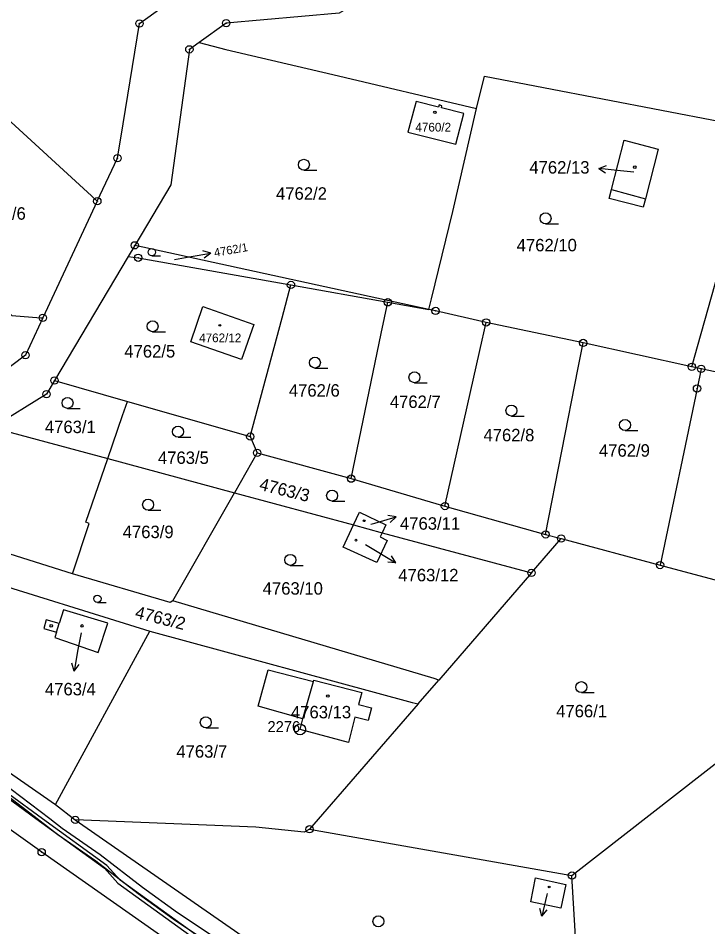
# Model space of a CAD drawing. Extents: x -644096 to -634268, y -1141430 to -1133463.
# Drawn here: x -638421.1 to -638326.9, y -1138374.6 to -1138250.5 of the extents above; entities that cross this region are included whole.
import ezdxf

# ---------------------------------------------------------------- set-up
doc = ezdxf.new("R2010")
doc.units = 0
for name, color, linetype in [('_CIVIL_CONSTRUCTION', 7, 'Continuous'), ('B_Hranice _3D', 7, 'Continuous'), ('M_Svah_Nasyp', 7, 'Continuous'), ('M_Svah_Zarez', 7, 'Continuous'), ('spodek_zarez', 7, 'Continuous'), ('svrsek_osa_sjezdy', 7, 'Continuous'), ('svrsek_osa_terminal_VRT', 7, 'Continuous'), ('svrsek_osa_VRT', 7, 'Continuous'), ('svrsek_popisy_VRT', 7, 'Continuous'), ('terminal_VRT', 7, 'Continuous')]:
    doc.layers.add(name, color=color, linetype=linetype)

msp = doc.modelspace()

# ---------------------------------------------------------------- linework, layer by layer
at = {"layer": '_CIVIL_CONSTRUCTION'}
for centre, radius in [((-638404.53, -1138251.28), 0.5), ((-638404.53, -1138251.28), 0.0303), ((-638392.67, -1138251.24), 0.5), ((-638392.67, -1138251.24), 0.0303), ((-638397.71, -1138254.81), 0.5), ((-638397.71, -1138254.81), 0.0303), ((-638407.53, -1138269.67), 0.5), ((-638407.53, -1138269.67), 0.0303), ((-638410.28, -1138275.55), 0.5), ((-638410.28, -1138275.55), 0.0303), ((-638405.17, -1138281.57), 0.5), ((-638405.17, -1138281.57), 0.0303), ((-638404.7, -1138283.26), 0.5), ((-638404.7, -1138283.26), 0.0303), ((-638383.83, -1138286.98), 0.5), ((-638383.83, -1138286.98), 0.0303), ((-638370.6, -1138289.35), 0.5), ((-638370.6, -1138289.35), 0.0303), ((-638364.08, -1138290.53), 0.5), ((-638417.72, -1138291.47), 0.5), ((-638417.72, -1138291.47), 0.0303), ((-638364.08, -1138290.53), 0.0303), ((-638357.18, -1138292.09), 0.5), ((-638357.18, -1138292.09), 0.0303), ((-638343.92, -1138294.9), 0.5), ((-638343.92, -1138294.9), 0.0303), ((-638420.1, -1138296.57), 0.5), ((-638420.1, -1138296.57), 0.0303), ((-638329.08, -1138298.15), 0.5), ((-638329.08, -1138298.15), 0.0303), ((-638327.81, -1138298.43), 0.5), ((-638327.81, -1138298.43), 0.0303), ((-638416.12, -1138300.03), 0.5), ((-638416.12, -1138300.03), 0.0303), ((-638417.22, -1138301.89), 0.5), ((-638328.37, -1138301.11), 0.5), ((-638328.37, -1138301.11), 0.0303), ((-638417.22, -1138301.89), 0.0303), ((-638389.39, -1138307.69), 0.5), ((-638389.39, -1138307.69), 0.0303), ((-638388.44, -1138309.91), 0.5), ((-638388.44, -1138309.91), 0.0303), ((-638375.6, -1138313.43), 0.5), ((-638375.6, -1138313.43), 0.0303), ((-638362.8, -1138317.17), 0.5), ((-638362.8, -1138317.17), 0.0303), ((-638349.05, -1138321.04), 0.5), ((-638349.05, -1138321.04), 0.0303), ((-638346.93, -1138321.61), 0.5), ((-638346.93, -1138321.61), 0.0303), ((-638333.42, -1138325.23), 0.5), ((-638350.99, -1138326.3), 0.5), ((-638350.99, -1138326.3), 0.0303), ((-638333.42, -1138325.23), 0.0303), ((-638382.59, -1138347.67), 0.75), ((-638382.59, -1138347.67), 0.03), ((-638413.29, -1138360.03), 0.5), ((-638413.29, -1138360.03), 0.0303), ((-638381.29, -1138361.31), 0.5), ((-638381.29, -1138361.31), 0.0303), ((-638417.88, -1138364.43), 0.5), ((-638417.88, -1138364.43), 0.0303), ((-638345.45, -1138367.61), 0.5), ((-638345.45, -1138367.61), 0.0303)]:
    msp.add_circle(centre, radius, dxfattribs=at)
at = {"layer": 'B_Hranice _3D'}
for points in [[(-638423.93, -1138355.69), (-638418.5, -1138359.84), (-638415.67, -1138362), (-638410.48, -1138365.62), (-638404.7, -1138370.07), (-638399.92, -1138373.53), (-638393.57, -1138377.77)], [(-638392.84, -1138377.05), (-638399.34, -1138372.71), (-638404.1, -1138369.27), (-638409.9, -1138364.82), (-638415.07, -1138361.2), (-638416.77, -1138359.9), (-638423.35, -1138354.89)], [(-638422.66, -1138356.93), (-638418.67, -1138359.83), (-638409.32, -1138366.64), (-638407.49, -1138368.65), (-638395.17, -1138377.53)], [(-638394.89, -1138377.11), (-638407.15, -1138368.27), (-638408.98, -1138366.26), (-638417.77, -1138359.87), (-638422.36, -1138356.53)]]:
    msp.add_lwpolyline(points, dxfattribs=at)
at = {"layer": 'M_Svah_Nasyp'}
for p, q in [((-638340.04, -1138273.96), (-638335.42, -1138275.2)), ((-638415.85, -1138334.41), (-638415.5, -1138333.22)), ((-638382.2, -1138346.24), (-638380.77, -1138341.11))]:
    msp.add_line(p, q, dxfattribs=at)
at = {"layer": 'M_Svah_Zarez'}
for centre, radius in [((-638364.17, -1138263.41), 0.175), ((-638336.88, -1138270.89), 0.175), ((-638393.54, -1138292.49), 0.123), ((-638373.84, -1138319.18), 0.123), ((-638374.95, -1138321.83), 0.123), ((-638416.57, -1138333.53), 0.175), ((-638412.37, -1138333.54), 0.175), ((-638378.8, -1138343.11), 0.175), ((-638348.57, -1138369.19), 0.123)]:
    msp.add_circle(centre, radius, dxfattribs=at)
at = {"layer": 'spodek_zarez'}
msp.add_circle((-638683.07, -1137056.85), 1378.08, dxfattribs=at)
at = {"layer": 'svrsek_osa_sjezdy'}
for p, q in [((-638382.07, -1138271.32), (-638380.32, -1138271.32)), ((-638349.06, -1138278.64), (-638347.31, -1138278.64)), ((-638402.83, -1138283.01), (-638401.65, -1138283.01)), ((-638402.73, -1138293.37), (-638400.98, -1138293.37)), ((-638380.56, -1138298.33), (-638378.81, -1138298.33)), ((-638366.96, -1138300.33), (-638365.21, -1138300.33)), ((-638414.35, -1138303.84), (-638412.6, -1138303.84)), ((-638353.72, -1138304.88), (-638351.97, -1138304.88)), ((-638338.2, -1138306.85), (-638336.45, -1138306.85)), ((-638399.26, -1138307.77), (-638397.51, -1138307.77)), ((-638378.21, -1138316.49), (-638376.46, -1138316.49)), ((-638403.34, -1138317.74), (-638401.59, -1138317.74)), ((-638383.92, -1138325.27), (-638382.17, -1138325.27)), ((-638410.27, -1138330.33), (-638409.09, -1138330.33)), ((-638344.17, -1138342.65), (-638342.42, -1138342.65)), ((-638395.46, -1138347.46), (-638393.71, -1138347.46))]:
    msp.add_line(p, q, dxfattribs=at)
for centre, radius in [((-638382.07, -1138270.57), 0.75), ((-638349.06, -1138277.89), 0.75), ((-638402.83, -1138282.51), 0.502), ((-638402.73, -1138292.62), 0.75), ((-638380.56, -1138297.58), 0.75), ((-638366.96, -1138299.58), 0.75), ((-638414.35, -1138303.09), 0.75), ((-638353.72, -1138304.13), 0.75), ((-638399.26, -1138307.02), 0.75), ((-638338.2, -1138306.1), 0.75), ((-638378.21, -1138315.74), 0.75), ((-638403.34, -1138316.99), 0.75), ((-638383.92, -1138324.52), 0.75), ((-638410.27, -1138329.83), 0.502), ((-638344.17, -1138341.9), 0.75), ((-638395.46, -1138346.71), 0.75), ((-638371.89, -1138373.88), 0.75)]:
    msp.add_circle(centre, radius, dxfattribs=at)
at = {"layer": 'svrsek_osa_terminal_VRT'}
msp.add_arc((-642050.26, -1145189.6), 8802.25, 41.413152, 75.317049, dxfattribs=at)
at = {"layer": 'svrsek_popisy_VRT'}
for p, q in [((-638341.8, -1138271.07), (-638340.75, -1138270.67)), ((-638338.81, -1138271.38), (-638341.8, -1138271.07)), ((-638341.8, -1138271.07), (-638340.85, -1138271.67)), ((-638336.99, -1138271.57), (-638338.81, -1138271.38)), ((-638397.74, -1138283.15), (-638394.79, -1138282.63)), ((-638394.79, -1138282.63), (-638395.86, -1138282.31)), ((-638394.79, -1138282.63), (-638395.68, -1138283.3)), ((-638399.75, -1138283.51), (-638397.74, -1138283.15)), ((-638372.36, -1138319.49), (-638369.47, -1138318.66)), ((-638369.47, -1138318.66), (-638370.58, -1138318.46)), ((-638369.47, -1138318.66), (-638370.3, -1138319.42)), ((-638372.94, -1138319.65), (-638372.36, -1138319.49)), ((-638373.64, -1138322.4), (-638372.06, -1138323.36)), ((-638372.06, -1138323.36), (-638369.49, -1138324.91)), ((-638369.49, -1138324.91), (-638370.6, -1138324.82)), ((-638369.49, -1138324.91), (-638370.09, -1138323.96)), ((-638412.5, -1138334.5), (-638412.92, -1138336.76)), ((-638412.92, -1138336.76), (-638413.44, -1138339.72)), ((-638413.44, -1138339.72), (-638413.76, -1138338.64)), ((-638413.44, -1138339.72), (-638412.77, -1138338.82)), ((-638348.9, -1138370.27), (-638349.58, -1138373.19)), ((-638348.86, -1138370.08), (-638348.9, -1138370.27)), ((-638349.58, -1138373.19), (-638349.84, -1138372.11)), ((-638349.58, -1138373.19), (-638348.86, -1138372.33))]:
    msp.add_line(p, q, dxfattribs=at)
at = {"layer": 'terminal_VRT'}
for p, q in [((-638410.28, -1138275.55), (-638417.72, -1138291.47)), ((-638405.17, -1138281.57), (-638406.06, -1138283.08)), ((-638406.06, -1138283.08), (-638416.12, -1138300.03)), ((-638383.83, -1138286.98), (-638370.6, -1138289.35)), ((-638370.6, -1138289.35), (-638365, -1138290.33)), ((-638343.92, -1138294.9), (-638357.18, -1138292.09)), ((-638329.08, -1138298.15), (-638343.92, -1138294.9)), ((-638327.81, -1138298.43), (-638329.08, -1138298.15)), ((-638308.12, -1138302.72), (-638327.81, -1138298.43)), ((-638416.12, -1138300.03), (-638406.16, -1138302.89)), ((-638406.16, -1138302.89), (-638389.39, -1138307.69)), ((-638424.59, -1138306.44), (-638408.86, -1138310.68)), ((-638389.39, -1138307.69), (-638388.44, -1138309.91)), ((-638388.44, -1138309.91), (-638391.54, -1138315.36)), ((-638388.44, -1138309.91), (-638375.6, -1138313.43)), ((-638408.86, -1138310.68), (-638391.54, -1138315.36)), ((-638375.6, -1138313.43), (-638362.8, -1138317.17)), ((-638399.96, -1138330.13), (-638391.54, -1138315.36)), ((-638391.54, -1138315.36), (-638375.3, -1138319.74)), ((-638413.66, -1138326.41), (-638442.4, -1138317.43)), ((-638362.8, -1138317.17), (-638349.05, -1138321.04)), ((-638375.3, -1138319.74), (-638371.38, -1138320.81)), ((-638371.38, -1138320.81), (-638350.99, -1138326.3)), ((-638349.05, -1138321.04), (-638346.93, -1138321.61)), ((-638350.99, -1138326.3), (-638346.93, -1138321.61)), ((-638346.93, -1138321.61), (-638333.42, -1138325.23)), ((-638333.42, -1138325.23), (-638314.07, -1138330.43)), ((-638350.99, -1138326.3), (-638363.65, -1138340.93)), ((-638416, -1138357.94), (-638403.12, -1138334.24)), ((-638448.4, -1138335.46), (-638416, -1138357.94)), ((-638366.48, -1138344.2), (-638363.65, -1138340.93)), ((-638366.48, -1138344.2), (-638381.29, -1138361.31)), ((-638345.45, -1138367.61), (-638321.53, -1138348.97)), ((-638416, -1138357.94), (-638413.29, -1138360.03)), ((-638381.29, -1138361.31), (-638345.45, -1138367.61)), ((-638343.82, -1138394.69), (-638345.45, -1138367.61))]:
    msp.add_line(p, q, dxfattribs=at)
for points in [[(-638320.03, -1138202.59), (-638365.77, -1138243.27), (-638377.26, -1138249.86), (-638392.67, -1138251.24), (-638396.38, -1138253.87)], [(-638410.28, -1138275.55), (-638407.53, -1138269.67), (-638406.77, -1138265), (-638404.53, -1138251.28), (-638398.01, -1138246.56), (-638396.58, -1138245.52)], [(-638396.38, -1138253.87), (-638397.71, -1138254.81), (-638400.26, -1138273.29), (-638405.17, -1138281.57)], [(-638396.38, -1138253.87), (-638392.71, -1138254.83), (-638378.12, -1138258.23), (-638358.5, -1138262.9)], [(-638358.5, -1138262.9), (-638357.38, -1138258.47), (-638325.15, -1138264.65), (-638319.91, -1138265.66)], [(-638363.28, -1138262.79), (-638363.21, -1138262.5), (-638363.6, -1138262.4), (-638363.67, -1138262.69), (-638366.73, -1138261.93), (-638366.95, -1138262.75), (-638367.86, -1138266.13), (-638361.33, -1138267.76), (-638360.23, -1138263.55), (-638363.28, -1138262.79)], [(-638365, -1138290.33), (-638364.65, -1138288.87), (-638361.74, -1138276.95), (-638358.5, -1138262.9)], [(-638423.14, -1138263.77), (-638411.08, -1138274.82), (-638410.28, -1138275.55)], [(-638329.08, -1138298.15), (-638328.71, -1138296.86), (-638319.91, -1138265.66)], [(-638338.3, -1138267.22), (-638333.67, -1138268.44), (-638335.42, -1138275.2), (-638335.73, -1138276.38), (-638340.35, -1138275.18), (-638340.04, -1138273.96), (-638338.3, -1138267.22)], [(-638436.4, -1138278.47), (-638421.95, -1138291.15), (-638417.98, -1138291.45), (-638417.72, -1138291.47)], [(-638365, -1138290.33), (-638404.06, -1138281.81), (-638405.17, -1138281.57)], [(-638406.06, -1138283.08), (-638404.7, -1138283.26), (-638383.83, -1138286.98)], [(-638389.39, -1138307.69), (-638385.03, -1138291.45), (-638383.83, -1138286.98)], [(-638388.91, -1138292.37), (-638390.58, -1138297.17), (-638397.49, -1138294.76), (-638395.88, -1138289.94), (-638388.91, -1138292.37)], [(-638375.6, -1138313.43), (-638371.49, -1138293.62), (-638370.6, -1138289.35)], [(-638349.77, -1138408.37), (-638357.16, -1138402.42), (-638372.3, -1138396.44), (-638417.88, -1138364.43), (-638461.53, -1138333.32), (-638491.68, -1138303.03), (-638507, -1138291.27)], [(-638417.72, -1138291.47), (-638420.1, -1138296.57), (-638425.73, -1138300.82)], [(-638357.18, -1138292.09), (-638364.08, -1138290.53), (-638365, -1138290.33)], [(-638362.8, -1138317.17), (-638358.05, -1138295.95), (-638357.18, -1138292.09)], [(-638349.05, -1138321.04), (-638344.59, -1138298.29), (-638343.92, -1138294.9)], [(-638327.81, -1138298.43), (-638328.37, -1138301.11), (-638333.42, -1138325.23)], [(-638416.12, -1138300.03), (-638417.22, -1138301.89), (-638424.59, -1138306.44)], [(-638408.86, -1138310.68), (-638406.82, -1138304.79), (-638406.16, -1138302.89)], [(-638413.66, -1138326.41), (-638411.4, -1138319.55), (-638411.87, -1138319.37), (-638408.86, -1138310.68)], [(-638375.3, -1138319.74), (-638374.49, -1138317.99), (-638370.86, -1138319.74), (-638371.38, -1138320.81)], [(-638371.38, -1138320.81), (-638371.66, -1138321.39), (-638370.67, -1138321.87), (-638372.12, -1138324.87), (-638376.69, -1138322.77), (-638375.3, -1138319.74)], [(-638447.42, -1138323.2), (-638444.38, -1138323.36), (-638433.86, -1138325.07), (-638427.43, -1138326.7), (-638403.12, -1138334.24)], [(-638399.96, -1138330.13), (-638400.33, -1138330.32), (-638413.66, -1138326.41)], [(-638363.65, -1138340.93), (-638364.29, -1138340.73), (-638399.96, -1138330.13)], [(-638416.07, -1138335.14), (-638410.15, -1138337.16), (-638408.85, -1138333.15), (-638414.92, -1138331.35), (-638415.5, -1138333.22), (-638417.25, -1138332.69), (-638417.6, -1138333.89), (-638415.85, -1138334.41), (-638416.07, -1138335.14)], [(-638403.12, -1138334.24), (-638367.29, -1138343.98), (-638366.48, -1138344.2)], [(-638388.31, -1138344.52), (-638386.94, -1138339.53), (-638380.77, -1138341.11), (-638380.73, -1138340.96), (-638374.15, -1138342.65), (-638374.62, -1138344.25), (-638372.81, -1138344.72), (-638373.28, -1138346.47), (-638375.09, -1138346), (-638375.99, -1138349.47), (-638382.59, -1138347.67), (-638382.2, -1138346.24), (-638388.31, -1138344.52)], [(-638381.29, -1138361.31), (-638382.02, -1138361.72), (-638388.63, -1138361.02), (-638413.29, -1138360.03)], [(-638413.29, -1138360.03), (-638364.99, -1138393.55), (-638358.99, -1138394.58)], [(-638346.96, -1138372.08), (-638351.08, -1138371.2), (-638350.42, -1138367.95), (-638346.3, -1138368.84), (-638346.96, -1138372.08)]]:
    msp.add_lwpolyline(points, dxfattribs=at)

# ---------------------------------------------------------------- texts
at = {"layer": '_CIVIL_CONSTRUCTION'}
msp.add_text('2276', height=1.5, dxfattribs=at).set_placement((-638387.04, -1138348.04))
at = {"layer": 'svrsek_osa_VRT'}
for s, height, p in [('4760/2', 1.19, (-638366.83, -1138266.03)), ('4762/13', 1.7, (-638351.27, -1138271.77)), ('4762/2', 1.7, (-638385.87, -1138275.34)), ('4717/6', 1.7, (-638427, -1138278.07)), ('4762/10', 1.7, (-638353, -1138282.39)), ('4762/12', 1.19, (-638396.37, -1138294.8)), ('4762/5', 1.7, (-638406.59, -1138296.89)), ('4762/6', 1.7, (-638384.12, -1138302.23)), ('4762/7', 1.7, (-638370.33, -1138303.78)), ('4763/1', 1.7, (-638417.44, -1138307.21)), ('4762/8', 1.7, (-638357.54, -1138308.33)), ('4762/9', 1.7, (-638341.76, -1138310.43)), ('4763/5', 1.7, (-638402, -1138311.42)), ('4763/11', 1.7, (-638368.94, -1138320.4)), ('4763/9', 1.7, (-638406.81, -1138321.55)), ('4763/12', 1.7, (-638369.17, -1138327.45)), ('4763/10', 1.7, (-638387.69, -1138329.27)), ('4763/4', 1.7, (-638417.43, -1138343.02)), ('4763/13', 1.7, (-638383.83, -1138346.16)), ('4766/1', 1.7, (-638347.61, -1138346.02)), ('4763/7', 1.7, (-638399.48, -1138351.53))]:
    msp.add_text(s, height=height, dxfattribs=at).set_placement(p)
for s, height, rotation, p in [('4762/1', 1.14, 10, (-638394.23, -1138283.15)), ('4763/3', 1.7, 346, (-638388.27, -1138314.94)), ('4763/2', 1.7, 346, (-638405.23, -1138332.43))]:
    msp.add_text(s, height=height, rotation=rotation, dxfattribs=at).set_placement(p)

doc.saveas('drawing.dxf')
